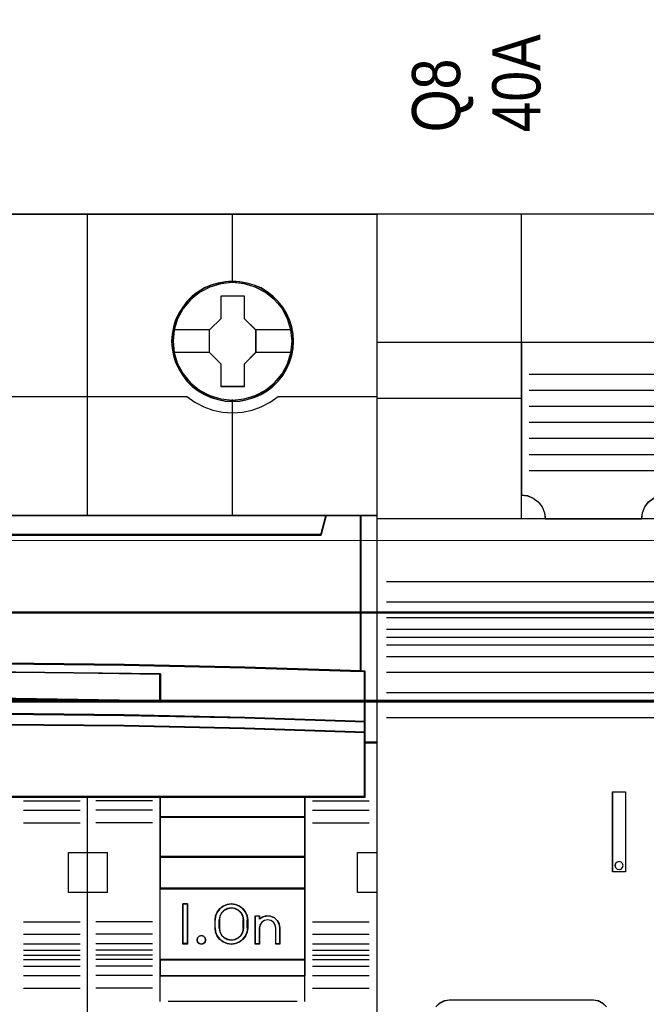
# Model space of a CAD drawing. Header units: millimetres. Extents: x -1290 to 1795, y -4192 to -1311.
# Tile 359 of 656: x 1419 to 1427, y -3686 to -3674. Entities that reach past the tile are written whole.
import ezdxf

# ---------------------------------------------------------------- set-up
doc = ezdxf.new("R2010")
doc.units = ezdxf.units.MM
doc.layers.add('30', color=7, linetype='Continuous')
doc.layers.add('45', color=7, linetype='Continuous')
doc.layers.add('Aparatura', color=7, linetype='Continuous', lineweight=13)
doc.styles.get("Standard").update_dxf_attribs({"font": 'ARIALN.TTF', "width": 0.8})

# ---------------------------------------------------------------- blocks, each defined once
blk = doc.blocks.new('*U208')
at = {"layer": '45', "color": 7}
for points in [[(297.576923, -233.600374), (279.564678, -233.600374), (279.564678, -315.623143), (297.576923, -315.623143), (315.578028, -315.623143), (333.590273, -315.623143), (333.590273, -233.600374), (315.578028, -233.600374), (297.576923, -233.600374)], [(328.368747, -241.521498), (328.346383, -241.068765), (328.273698, -240.621554), (328.117146, -240.190906), (327.938229, -239.776822), (327.703401, -239.384822), (327.423843, -239.036991), (327.093966, -238.716766), (326.72495, -238.440709), (326.355934, -238.19778), (325.925416, -238.015583), (325.494897, -237.888597), (325.036423, -237.80578), (324.58354, -237.778174), (324.125066, -237.80578), (323.683365, -237.888597), (323.236073, -238.015583), (322.822328, -238.19778), (322.430948, -238.440709), (322.073114, -238.716766), (321.737646, -239.036991), (321.474862, -239.384822), (321.228851, -239.776822), (321.02757, -240.190906), (320.910156, -240.621554), (320.820697, -241.068765), (320.78715, -241.521498), (320.820697, -241.968709), (320.910156, -242.404878), (321.02757, -242.841047), (321.228851, -243.255131), (321.474862, -243.64161), (321.737646, -244.006004), (322.073114, -244.32623), (322.430948, -244.602286), (322.822328, -244.834173), (323.236073, -245.01637), (323.683365, -245.154399), (324.125066, -245.242737), (324.58354, -245.264821), (325.036423, -245.242737), (325.494897, -245.154399), (325.925416, -245.01637), (326.355934, -244.834173), (326.72495, -244.602286), (327.093966, -244.32623), (327.423843, -244.006004), (327.703401, -243.64161), (327.938229, -243.255131), (328.117146, -242.841047), (328.273698, -242.404878), (328.346383, -241.968709), (328.368747, -241.521498)], [(328.368747, -241.521498), (328.346383, -241.068765), (328.273698, -240.621554), (328.117146, -240.190906), (327.938229, -239.776822), (327.703401, -239.384822), (327.423843, -239.036991), (327.093966, -238.716766), (326.72495, -238.440709), (326.355934, -238.19778), (325.925416, -238.015583), (325.494897, -237.888597), (325.036423, -237.80578), (324.58354, -237.778174), (324.125066, -237.80578), (323.683365, -237.888597), (323.236073, -238.015583), (322.822328, -238.19778), (322.430948, -238.440709), (322.073114, -238.716766), (321.737646, -239.036991), (321.474862, -239.384822), (321.228851, -239.776822), (321.02757, -240.190906), (320.910156, -240.621554), (320.820697, -241.068765), (320.78715, -241.521498), (320.820697, -241.968709), (320.910156, -242.404878), (321.02757, -242.841047), (321.228851, -243.255131), (321.474862, -243.64161), (321.737646, -244.006004), (322.073114, -244.32623), (322.430948, -244.602286), (322.822328, -244.834173), (323.236073, -245.01637), (323.683365, -245.154399), (324.125066, -245.242737), (324.58354, -245.264821), (325.036423, -245.242737), (325.494897, -245.154399), (325.925416, -245.01637), (326.355934, -244.834173), (326.72495, -244.602286), (327.093966, -244.32623), (327.423843, -244.006004), (327.703401, -243.64161), (327.938229, -243.255131), (328.117146, -242.841047), (328.273698, -242.404878), (328.346383, -241.968709), (328.368747, -241.521498)], [(328.352632, -241.522395), (328.330362, -241.071509), (328.257986, -240.626121), (328.1021, -240.197228), (327.923943, -239.784832), (327.690114, -239.39443), (327.411745, -239.048017), (327.083269, -238.729098), (326.715822, -238.454167), (326.348375, -238.212227), (325.919687, -238.030773), (325.490999, -237.904305), (325.034474, -237.821826), (324.583516, -237.794332), (324.126991, -237.821826), (323.687168, -237.904305), (323.241778, -238.030773), (322.829792, -238.212227), (322.440075, -238.454167), (322.083763, -238.729098), (321.749721, -239.048017), (321.488054, -239.39443), (321.243089, -239.784832), (321.042663, -240.197228), (320.925748, -240.626121), (320.83667, -241.071509), (320.803266, -241.522395), (320.83667, -241.967783), (320.925748, -242.402174), (321.042663, -242.836565), (321.243089, -243.248961), (321.488054, -243.633865), (321.749721, -243.996773), (322.083763, -244.315693), (322.440075, -244.590624), (322.829792, -244.821566), (323.241778, -245.00302), (323.687168, -245.140486), (324.126991, -245.228464), (324.583516, -245.250458), (325.034474, -245.228464), (325.490999, -245.140486), (325.919687, -245.00302), (326.348375, -244.821566), (326.715822, -244.590624), (327.083269, -244.315693), (327.411745, -243.996773), (327.690114, -243.633865), (327.923943, -243.248961), (328.1021, -242.836565), (328.257986, -242.402174), (328.330362, -241.967783), (328.352632, -241.522395)], [(323.868344, -238.679444), (325.309557, -238.679444), (325.309557, -240.095013), (326.030163, -240.802798), (326.030163, -242.223896), (325.309557, -242.942739), (325.309557, -244.352779), (323.868344, -244.352779), (323.868344, -242.942739), (323.136478, -242.223896), (323.136478, -240.802798), (323.868344, -240.095013), (323.868344, -238.679444)], [(323.868344, -238.679444), (325.309557, -238.679444), (325.309557, -238.679444), (325.309557, -240.095013), (325.309557, -240.095013), (326.030163, -240.802798), (326.030163, -240.802798), (326.030163, -242.223896), (326.030163, -242.223896), (325.309557, -242.942739), (325.309557, -242.942739), (325.309557, -244.352779), (325.309557, -244.352779), (323.868344, -244.352779), (323.868344, -244.352779), (323.868344, -242.942739), (323.868344, -242.942739), (323.136478, -242.223896), (323.136478, -242.223896), (323.136478, -240.802798), (323.136478, -240.802798), (323.868344, -240.095013), (323.868344, -240.095013), (323.868344, -238.679444), (323.868344, -238.679444)], [(323.876761, -238.695603), (325.302812, -238.695603), (325.302812, -240.103108), (326.015838, -240.806861), (326.015838, -242.219864), (325.302812, -242.934613), (325.302812, -244.33662), (323.876761, -244.33662), (323.876761, -242.934613), (323.152594, -242.219864), (323.152594, -240.806861), (323.876761, -240.103108), (323.876761, -238.695603)], [(295.319944, -261.695663), (302.822511, -261.612915), (310.330649, -261.612915), (317.833216, -261.695663), (325.335784, -261.855641), (332.582139, -262.087334), (332.582139, -252.367261), (330.409903, -252.367261), (330.092422, -253.558825), (283.060738, -253.558825), (282.743257, -252.367261), (280.571022, -252.367261), (280.571022, -262.087334), (287.811807, -261.855641), (295.319944, -261.695663)], [(283.060571, -253.588105), (330.09438, -253.588105), (330.411875, -252.367261), (324.591135, -252.367261), (315.578735, -252.367261), (306.577475, -252.367261), (297.576216, -252.367261), (288.563816, -252.367261), (282.743076, -252.367261), (283.060571, -253.588105)], [(332.549907, -252.367261), (332.549907, -262.076544), (332.808561, -262.087565), (332.808561, -265.228479), (332.808561, -265.900745), (332.808561, -266.534438), (333.590273, -266.534438), (333.590273, -252.367261), (332.549907, -252.367261)], [(317.833293, -264.826073), (325.335846, -264.98139), (332.832829, -265.231008), (332.832829, -262.069184), (332.582187, -262.05809), (325.335846, -261.825114), (317.833293, -261.664249), (310.33074, -261.581043), (302.822618, -261.581043), (295.320065, -261.664249), (287.811942, -261.825114), (280.571171, -262.05809), (280.314959, -262.069184), (280.314959, -265.231008), (287.811942, -264.98139), (295.320065, -264.826073), (302.822618, -264.742867), (310.33074, -264.742867), (317.833293, -264.826073)], [(320.09238, -262.237022), (320.09238, -263.916805), (311.080653, -263.79922), (302.074499, -263.79922), (293.057199, -263.916805), (293.057199, -262.237022), (302.074499, -262.125037), (311.080653, -262.125037), (320.09238, -262.237022)], [(311.080653, -263.79922), (320.09238, -263.916805), (320.09238, -262.237022), (311.080653, -262.125037), (302.074499, -262.125037), (293.057199, -262.237022), (293.057199, -263.916805), (302.074499, -263.79922), (311.080653, -263.79922)], [(302.822618, -264.713944), (295.320065, -264.798711), (287.811942, -264.956942), (280.314959, -265.211242), (280.314959, -265.900677), (287.811942, -265.652028), (295.320065, -265.482495), (302.822618, -265.403379), (310.33074, -265.403379), (317.833293, -265.482495), (325.335846, -265.652028), (332.832829, -265.900677), (332.832829, -265.211242), (325.335846, -264.956942), (317.833293, -264.798711), (310.33074, -264.713944), (302.822618, -264.713944)], [(302.076261, -269.920485), (311.077097, -269.920485), (315.577514, -269.920485), (320.083502, -269.920485), (329.089907, -269.920485), (332.832829, -269.920485), (332.832829, -266.509488), (332.832829, -265.872694), (325.335846, -265.629051), (317.833293, -265.462931), (310.33074, -265.385409), (302.822618, -265.385409), (295.320065, -265.462931), (287.811942, -265.629051), (280.314959, -265.872694), (280.314959, -266.509488), (280.314959, -269.920485), (284.063451, -269.920485), (293.064286, -269.920485), (297.575843, -269.920485), (302.076261, -269.920485)], [(320.058357, -269.886374), (320.058357, -271.173646), (329.092169, -271.173646), (329.092169, -269.886374), (320.058357, -269.886374)], [(329.092169, -271.141329), (320.058357, -271.141329), (320.058357, -273.647651), (329.092169, -273.647651), (329.092169, -271.141329)], [(329.092169, -273.613539), (320.058357, -273.613539), (320.058357, -275.62075), (329.092169, -275.62075), (329.092169, -273.613539)], [(320.058357, -275.588434), (320.058357, -280.062468), (329.092169, -280.062468), (329.092169, -275.588434), (320.058357, -275.588434)], [(321.777378, -276.566904), (321.777378, -279.073225), (321.489084, -279.073225), (321.489084, -276.566904), (321.777378, -276.566904)], [(323.492817, -278.070697), (323.492817, -277.569433), (323.521098, -277.313231), (323.628567, -277.073738), (323.792598, -276.862093), (323.996223, -276.706144), (324.245098, -276.605891), (324.510942, -276.566904), (324.771129, -276.605891), (325.014348, -276.706144), (325.223629, -276.862093), (325.393317, -277.073738), (325.489473, -277.313231), (325.52341, -277.569433), (325.52341, -278.070697), (325.489473, -278.332468), (325.393317, -278.571961), (325.223629, -278.778036), (325.014348, -278.933985), (324.771129, -279.039808), (324.510942, -279.073225), (324.245098, -279.039808), (323.996223, -278.933985), (323.792598, -278.778036), (323.628567, -278.571961), (323.521098, -278.332468), (323.492817, -278.070697)], [(323.743508, -277.567592), (323.743508, -278.070742), (323.777656, -278.305545), (323.885794, -278.517986), (324.056538, -278.680111), (324.272813, -278.786332), (324.511855, -278.825466), (324.745205, -278.786332), (324.955789, -278.680111), (325.126532, -278.517986), (325.23467, -278.305545), (325.27451, -278.070742), (325.27451, -277.567592), (325.23467, -277.332789), (325.126532, -277.13153), (324.955789, -276.963813), (324.745205, -276.852002), (324.511855, -276.812868), (324.272813, -276.852002), (324.056538, -276.963813), (323.885794, -277.13153), (323.777656, -277.332789), (323.743508, -277.567592)], [(325.99256, -279.073225), (325.99256, -277.313774), (326.248622, -277.313774), (326.248622, -277.498684), (326.459162, -277.369807), (326.703844, -277.313774), (326.948526, -277.336187), (327.181827, -277.431444), (327.363916, -277.605148), (327.483412, -277.818075), (327.528934, -278.064622), (327.528934, -279.073225), (327.272872, -279.073225), (327.272872, -278.064622), (327.22735, -277.874108), (327.119234, -277.711611), (326.954216, -277.599544), (326.755057, -277.560321), (326.561587, -277.599544), (326.396569, -277.711611), (326.288454, -277.874108), (326.248622, -278.064622), (326.248622, -279.073225), (325.99256, -279.073225)], [(322.866855, -278.674416), (322.896532, -278.809307), (322.866855, -278.944199), (322.76002, -279.038036), (322.635379, -279.073225), (322.498868, -279.038036), (322.403903, -278.944199), (322.368291, -278.809307), (322.403903, -278.674416), (322.498868, -278.580579), (322.635379, -278.54539), (322.76002, -278.580579), (322.866855, -278.674416)], [(320.058357, -280.030152), (320.058357, -281.051711), (329.092169, -281.051711), (329.092169, -280.030152), (320.058357, -280.030152)]]:
    blk.add_lwpolyline(points, close=True, dxfattribs=at)
at = {"layer": '45', "color": 139}
for points in [[(297.576923, -233.600374), (279.564678, -233.600374), (279.564678, -315.623143), (297.576923, -315.623143), (315.578028, -315.623143), (333.590273, -315.623143), (333.590273, -233.600374), (315.578028, -233.600374), (297.576923, -233.600374)], [(297.582292, -233.616532), (279.580794, -233.616532), (279.580794, -315.606984), (297.582292, -315.606984), (315.572658, -315.606984), (333.574157, -315.606984), (333.574157, -233.616532), (315.572658, -233.616532), (297.582292, -233.616532)], [(328.284587, -241.52143), (328.211908, -240.803625), (328.005052, -240.11895), (327.664019, -239.483969), (327.194399, -238.926289), (326.640919, -238.47352), (325.997988, -238.142226), (325.29915, -237.932406), (324.577949, -237.866147), (323.856748, -237.932406), (323.15791, -238.142226), (322.520569, -238.47352), (321.961498, -238.926289), (321.49747, -239.483969), (321.150846, -240.11895), (320.94399, -240.803625), (320.871311, -241.52143), (320.94399, -242.233713), (321.150846, -242.92391), (321.49747, -243.547848), (321.961498, -244.105527), (322.520569, -244.558296), (323.15791, -244.895113), (323.856748, -245.110454), (324.577949, -245.182235), (325.29915, -245.110454), (325.997988, -244.895113), (326.640919, -244.558296), (327.194399, -244.105527), (327.664019, -243.547848), (328.005052, -242.92391), (328.211908, -242.233713), (328.284587, -241.52143)], [(328.284587, -241.516044), (328.206315, -240.798239), (327.999453, -240.113564), (327.658409, -239.484104), (327.199958, -238.926425), (326.63528, -238.473656), (325.99233, -238.142361), (325.299062, -237.92702), (324.577839, -237.860761), (323.851026, -237.92702), (323.163349, -238.142361), (322.520399, -238.473656), (321.955721, -238.926425), (321.497269, -239.484104), (321.156226, -240.113564), (320.943773, -240.798239), (320.876683, -241.516044), (320.943773, -242.228327), (321.156226, -242.918524), (321.497269, -243.547984), (321.955721, -244.105663), (322.520399, -244.558432), (323.163349, -244.895248), (323.851026, -245.105068), (324.577839, -245.176848), (325.299062, -245.105068), (325.99233, -244.895248), (326.63528, -244.558432), (327.199958, -244.105663), (327.658409, -243.547984), (327.999453, -242.918524), (328.206315, -242.228327), (328.284587, -241.516044)], [(322.896532, -278.809307), (322.866855, -278.674416), (322.76002, -278.580579), (322.635379, -278.54539), (322.498868, -278.580579), (322.403903, -278.674416), (322.368291, -278.809307), (322.403903, -278.944199), (322.498868, -279.038036), (322.635379, -279.073225), (322.76002, -279.038036), (322.866855, -278.944199), (322.896532, -278.809307)]]:
    blk.add_lwpolyline(points, close=True, dxfattribs=at)
for points in [[(315.554881, -252.401373), (315.554881, -233.600374)], [(324.561833, -233.600374), (324.561833, -237.887691)], [(309.387895, -244.963201), (321.761262, -244.963201)], [(321.72903, -244.963201), (322.238386, -245.315273), (322.781325, -245.599202), (323.357848, -245.809309), (323.962357, -245.939916), (324.578062, -245.973988), (325.193766, -245.939916), (325.792678, -245.809309), (326.369201, -245.599202), (326.917737, -245.315273), (327.421495, -244.963201)], [(324.561833, -245.155304), (324.561833, -252.401373)], [(327.389264, -244.963201), (333.590273, -244.963201)], [(279.564678, -252.367261), (333.590273, -252.367261)], [(330.411875, -252.367261), (330.060908, -253.588105)], [(332.549907, -262.087334), (332.549907, -252.367261)], [(283.06002, -253.555789), (330.094931, -253.555789)], [(332.832829, -262.098106), (325.335846, -261.839575), (317.833293, -261.669179), (310.33074, -261.581043), (302.822618, -261.581043), (295.320065, -261.669179), (287.811942, -261.839575), (280.314959, -262.098106)], [(320.09238, -262.268666), (311.080653, -262.125037), (302.074499, -262.125037), (293.057199, -262.268666)], [(320.058357, -263.916805), (320.058357, -262.234554)], [(332.800597, -269.920485), (332.800597, -262.063995)], [(320.09238, -263.916805), (311.080653, -263.769586), (302.074499, -263.769586), (293.057199, -263.916805)], [(332.832829, -265.231008), (325.335846, -264.9666), (317.833293, -264.80208), (310.33074, -264.713944), (302.822618, -264.713944), (295.320065, -264.80208), (287.811942, -264.9666), (280.314959, -265.231008)], [(332.832829, -265.900677), (325.335846, -265.643043), (317.833293, -265.467383), (310.33074, -265.385409), (302.822618, -265.385409), (295.320065, -265.467383), (287.811942, -265.643043), (280.314959, -265.900677)], [(333.590273, -266.500327), (332.800597, -266.500327)], [(332.832829, -269.886374), (280.314959, -269.886374)], [(315.554881, -315.623143), (315.554881, -269.886374)], [(320.058357, -269.886374), (320.058357, -281.051711)], [(320.058357, -269.886374), (329.092169, -269.886374)], [(329.059937, -269.886374), (329.059937, -281.051711)], [(311.558158, -270.139519), (315.092895, -270.139519)], [(319.590999, -270.139519), (316.061634, -270.139519)], [(329.559527, -270.139519), (333.088892, -270.139519)], [(311.558158, -270.728397), (315.092895, -270.728397)], [(319.590999, -270.728397), (316.061634, -270.728397)], [(329.559527, -270.728397), (333.088892, -270.728397)], [(311.558158, -271.52015), (315.092895, -271.52015)], [(319.590999, -271.52015), (316.061634, -271.52015)], [(320.058357, -271.141329), (329.092169, -271.141329)], [(329.559527, -271.52015), (333.088892, -271.52015)], [(314.35873, -275.863123), (314.35873, -273.362188)], [(314.35873, -273.362188), (315.588904, -273.362188)], [(315.554881, -273.362188), (316.795799, -273.362188)], [(316.763568, -273.362188), (316.763568, -275.863123)], [(332.354726, -275.863123), (332.354726, -273.362188)], [(332.354726, -273.362188), (333.590273, -273.362188)], [(320.058357, -273.613539), (329.092169, -273.613539)], [(314.35873, -275.829012), (315.588904, -275.829012)], [(315.554881, -275.829012), (316.795799, -275.829012)], [(320.058357, -275.588434), (329.092169, -275.588434)], [(332.354726, -275.829012), (333.590273, -275.829012)], [(321.777378, -276.566904), (321.489084, -276.566904)], [(321.489084, -276.566904), (321.489084, -279.073225)], [(321.745146, -276.566904), (321.745146, -279.073225)], [(325.52341, -277.588463), (325.489473, -277.327398), (325.393317, -277.083359), (325.223629, -276.867697), (325.014348, -276.708787), (324.771129, -276.606631), (324.510942, -276.566904), (324.245098, -276.606631), (323.996223, -276.708787), (323.792598, -276.867697), (323.628567, -277.083359), (323.521098, -277.327398), (323.492817, -277.588463)], [(325.27451, -277.588463), (325.23467, -277.347167), (325.126532, -277.140342), (324.955789, -276.967987), (324.745205, -276.853084), (324.511855, -276.812868), (324.272813, -276.853084), (324.056538, -276.967987), (323.885794, -277.140342), (323.777656, -277.347167), (323.743508, -277.588463)], [(311.558158, -277.676436), (315.092895, -277.676436)], [(319.590999, -277.676436), (316.061634, -277.676436)], [(323.492817, -278.083982), (323.492817, -277.556147)], [(323.743508, -278.083982), (323.743508, -277.556147)], [(325.240488, -278.083982), (325.240488, -277.556147)], [(325.491179, -278.083982), (325.491179, -277.556147)], [(325.99256, -277.313774), (326.275482, -277.313774)], [(325.99256, -277.313774), (325.99256, -279.073225)], [(326.24325, -277.313774), (326.24325, -277.527421)], [(327.528934, -278.083982), (327.483221, -277.831078), (327.363224, -277.612661), (327.180371, -277.434478), (326.946091, -277.336765), (326.700382, -277.313774), (326.454674, -277.371252), (326.24325, -277.503452)], [(327.278244, -278.083982), (327.232244, -277.884578), (327.122995, -277.714498), (326.956246, -277.597201), (326.754997, -277.556147), (326.559498, -277.597201), (326.392749, -277.714498), (326.2835, -277.884578), (326.24325, -278.083982)], [(329.559527, -277.676436), (333.088892, -277.676436)], [(311.558158, -278.462803), (315.092895, -278.462803)], [(319.590999, -278.462803), (316.061634, -278.462803)], [(323.492817, -278.049871), (323.521098, -278.31708), (323.628567, -278.561548), (323.792598, -278.771904), (323.996223, -278.931093), (324.245098, -279.039113), (324.510942, -279.073225), (324.771129, -279.039113), (325.014348, -278.931093), (325.223629, -278.771904), (325.393317, -278.561548), (325.489473, -278.31708), (325.52341, -278.049871)], [(323.743508, -278.049871), (323.777656, -278.291167), (323.885794, -278.509483), (324.056538, -278.676092), (324.272813, -278.78525), (324.511855, -278.825466), (324.745205, -278.78525), (324.955789, -278.676092), (325.126532, -278.509483), (325.23467, -278.291167), (325.27451, -278.049871)], [(326.24325, -278.049871), (326.24325, -279.073225)], [(327.244221, -278.049871), (327.244221, -279.073225)], [(327.494912, -278.049871), (327.494912, -279.073225)], [(329.559527, -278.462803), (333.088892, -278.462803)], [(311.558158, -279.062453), (315.092895, -279.062453)], [(319.590999, -279.062453), (316.061634, -279.062453)], [(321.777378, -279.039113), (321.489084, -279.039113)], [(325.99256, -279.039113), (326.275482, -279.039113)], [(327.244221, -279.039113), (327.528934, -279.039113)], [(329.559527, -279.062453), (333.088892, -279.062453)], [(311.558158, -279.457432), (315.092895, -279.457432)], [(319.590999, -279.457432), (316.061634, -279.457432)], [(329.559527, -279.457432), (333.088892, -279.457432)], [(311.558158, -279.753666), (315.092895, -279.753666)], [(311.558158, -280.040924), (315.092895, -280.040924)], [(319.590999, -279.753666), (316.061634, -279.753666)], [(319.590999, -280.040924), (316.061634, -280.040924)], [(320.058357, -280.030152), (329.092169, -280.030152)], [(329.559527, -279.753666), (333.088892, -279.753666)], [(329.559527, -280.040924), (333.088892, -280.040924)], [(311.558158, -280.446675), (315.092895, -280.446675)], [(319.590999, -280.446675), (316.061634, -280.446675)], [(329.559527, -280.446675), (333.088892, -280.446675)], [(311.558158, -281.035553), (315.092895, -281.035553)], [(319.590999, -281.035553), (316.061634, -281.035553)], [(320.058357, -281.019394), (329.092169, -281.019394)], [(320.058357, -281.019394), (320.058357, -282.651376)], [(329.059937, -281.019394), (329.059937, -282.651376)], [(329.559527, -281.035553), (333.088892, -281.035553)], [(311.558158, -281.82192), (315.092895, -281.82192)], [(319.590999, -281.82192), (316.061634, -281.82192)], [(329.559527, -281.82192), (333.088892, -281.82192)], [(320.559738, -282.619059), (328.590788, -282.619059)]]:
    blk.add_lwpolyline(points, dxfattribs=at)
at = {"layer": '45', "color": 7}
for points in [[(320.860567, -240.790787), (323.170501, -240.790787)], [(325.997932, -240.790787), (328.297122, -240.790787)], [(320.860567, -242.203734), (323.170501, -242.203734)], [(325.997932, -242.203734), (328.297122, -242.203734)]]:
    blk.add_lwpolyline(points, dxfattribs=at)
at = {"layer": '45', "color": 140}
for points in [[(295.319944, -261.695663), (302.822511, -261.612915), (310.330649, -261.612915), (317.833216, -261.695663), (325.335784, -261.855641), (332.582139, -262.087334), (332.582139, -252.367261), (330.409903, -252.367261), (330.092422, -253.558825), (283.060738, -253.558825), (282.743257, -252.367261), (280.571022, -252.367261), (280.571022, -262.087334), (287.811807, -261.855641), (295.319944, -261.695663)], [(283.074693, -253.571947), (330.078467, -253.571947), (330.395759, -252.383419), (324.578736, -252.383419), (315.572092, -252.383419), (306.57658, -252.383419), (297.581069, -252.383419), (288.574424, -252.383419), (282.757401, -252.383419), (283.074693, -253.571947)], [(332.549907, -252.367261), (332.549907, -262.076544), (332.808561, -262.087565), (332.808561, -265.228479), (332.808561, -265.900745), (332.808561, -266.534438), (333.590273, -266.534438), (333.590273, -252.367261), (332.549907, -252.367261)], [(332.564232, -252.383419), (332.564232, -262.070555), (332.815318, -262.08155), (332.815318, -265.2153), (332.815318, -265.886032), (332.815318, -266.51828), (333.574157, -266.51828), (333.574157, -252.383419), (332.564232, -252.383419)]]:
    blk.add_lwpolyline(points, close=True, dxfattribs=at)
at = {"layer": '45', "color": 59}
for points in [[(295.32692, -261.680807), (302.824838, -261.598334), (310.328322, -261.598334), (317.82624, -261.680807), (325.324158, -261.840253), (332.566023, -262.071176), (332.566023, -252.383419), (330.395133, -252.383419), (330.077849, -253.571022), (283.075311, -253.571022), (282.758027, -252.383419), (280.587137, -252.383419), (280.587137, -262.071176), (287.823435, -261.840253), (295.32692, -261.680807)], [(283.060571, -253.588105), (330.09438, -253.588105), (330.411875, -252.367261), (324.591135, -252.367261), (315.578735, -252.367261), (306.577475, -252.367261), (297.576216, -252.367261), (288.563816, -252.367261), (282.743076, -252.367261), (283.060571, -253.588105)], [(317.833293, -264.826073), (325.335846, -264.98139), (332.832829, -265.231008), (332.832829, -262.069184), (332.582187, -262.05809), (325.335846, -261.825114), (317.833293, -261.664249), (310.33074, -261.581043), (302.822618, -261.581043), (295.320065, -261.664249), (287.811942, -261.825114), (280.571171, -262.05809), (280.314959, -262.069184), (280.314959, -265.231008), (287.811942, -264.98139), (295.320065, -264.826073), (302.822618, -264.742867), (310.33074, -264.742867), (317.833293, -264.826073)], [(320.09238, -262.237022), (320.09238, -263.916805), (311.080653, -263.79922), (302.074499, -263.79922), (293.057199, -263.916805), (293.057199, -262.237022), (302.074499, -262.125037), (311.080653, -262.125037), (320.09238, -262.237022)], [(311.080653, -263.79922), (320.09238, -263.916805), (320.09238, -262.237022), (311.080653, -262.125037), (302.074499, -262.125037), (293.057199, -262.237022), (293.057199, -263.916805), (302.074499, -263.79922), (311.080653, -263.79922)], [(311.075281, -263.785183), (320.076264, -263.900647), (320.076264, -262.251161), (311.075281, -262.141195), (302.079864, -262.141195), (293.073315, -262.251161), (293.073315, -263.900647), (302.079864, -263.785183), (311.075281, -263.785183)], [(302.822618, -264.713944), (295.320065, -264.798711), (287.811942, -264.956942), (280.314959, -265.211242), (280.314959, -265.900677), (287.811942, -265.652028), (295.320065, -265.482495), (302.822618, -265.403379), (310.33074, -265.403379), (317.833293, -265.482495), (325.335846, -265.652028), (332.832829, -265.900677), (332.832829, -265.211242), (325.335846, -264.956942), (317.833293, -264.798711), (310.33074, -264.713944), (302.822618, -264.713944)], [(302.82492, -264.730103), (295.326972, -264.812689), (287.823457, -264.966851), (280.331075, -265.21461), (280.331075, -265.886314), (287.823457, -265.64406), (295.326972, -265.478887), (302.82492, -265.401806), (310.328435, -265.401806), (317.826383, -265.478887), (325.324331, -265.64406), (332.816713, -265.886314), (332.816713, -265.21461), (325.324331, -264.966851), (317.826383, -264.812689), (310.328435, -264.730103), (302.82492, -264.730103)], [(302.076261, -269.920485), (311.077097, -269.920485), (315.577514, -269.920485), (320.083502, -269.920485), (329.089907, -269.920485), (332.832829, -269.920485), (332.832829, -266.509488), (332.832829, -265.872694), (325.335846, -265.629051), (317.833293, -265.462931), (310.33074, -265.385409), (302.822618, -265.385409), (295.320065, -265.462931), (287.811942, -265.629051), (280.314959, -265.872694), (280.314959, -266.509488), (280.314959, -269.920485), (284.063451, -269.920485), (293.064286, -269.920485), (297.575843, -269.920485), (302.076261, -269.920485)], [(302.079022, -269.904327), (311.074333, -269.904327), (315.571989, -269.904327), (320.075211, -269.904327), (329.076089, -269.904327), (332.816713, -269.904327), (332.816713, -266.516285), (332.816713, -265.883778), (325.324331, -265.641775), (317.826383, -265.476773), (310.328435, -265.399772), (302.82492, -265.399772), (295.326972, -265.476773), (287.823457, -265.641775), (280.331075, -265.883778), (280.331075, -266.516285), (280.331075, -269.904327), (284.077266, -269.904327), (293.072577, -269.904327), (297.581366, -269.904327), (302.079022, -269.904327)], [(320.058357, -269.886374), (320.058357, -271.173646), (329.092169, -271.173646), (329.092169, -269.886374), (320.058357, -269.886374)], [(320.074473, -269.902532), (320.074473, -271.157488), (329.076053, -271.157488), (329.076053, -269.902532), (320.074473, -269.902532)], [(329.092169, -271.141329), (320.058357, -271.141329), (320.058357, -273.647651), (329.092169, -273.647651), (329.092169, -271.141329)], [(329.076053, -271.155692), (320.074473, -271.155692), (320.074473, -273.631492), (329.076053, -273.631492), (329.076053, -271.155692)], [(329.092169, -273.613539), (320.058357, -273.613539), (320.058357, -275.62075), (329.092169, -275.62075), (329.092169, -273.613539)], [(329.076053, -273.629697), (320.074473, -273.629697), (320.074473, -275.604592), (329.076053, -275.604592), (329.076053, -273.629697)], [(320.058357, -275.588434), (320.058357, -280.062468), (329.092169, -280.062468), (329.092169, -275.588434), (320.058357, -275.588434)], [(321.777378, -276.566904), (321.777378, -279.073225), (321.489084, -279.073225), (321.489084, -276.566904), (321.777378, -276.566904)], [(323.492817, -278.070697), (323.492817, -277.569433), (323.521098, -277.313231), (323.628567, -277.073738), (323.792598, -276.862093), (323.996223, -276.706144), (324.245098, -276.605891), (324.510942, -276.566904), (324.771129, -276.605891), (325.014348, -276.706144), (325.223629, -276.862093), (325.393317, -277.073738), (325.489473, -277.313231), (325.52341, -277.569433), (325.52341, -278.070697), (325.489473, -278.332468), (325.393317, -278.571961), (325.223629, -278.778036), (325.014348, -278.933985), (324.771129, -279.039808), (324.510942, -279.073225), (324.245098, -279.039808), (323.996223, -278.933985), (323.792598, -278.778036), (323.628567, -278.571961), (323.521098, -278.332468), (323.492817, -278.070697)], [(323.743508, -277.567592), (323.743508, -278.070742), (323.777656, -278.305545), (323.885794, -278.517986), (324.056538, -278.680111), (324.272813, -278.786332), (324.511855, -278.825466), (324.745205, -278.786332), (324.955789, -278.680111), (325.126532, -278.517986), (325.23467, -278.305545), (325.27451, -278.070742), (325.27451, -277.567592), (325.23467, -277.332789), (325.126532, -277.13153), (324.955789, -276.963813), (324.745205, -276.852002), (324.511855, -276.812868), (324.272813, -276.852002), (324.056538, -276.963813), (323.885794, -277.13153), (323.777656, -277.332789), (323.743508, -277.567592)], [(323.759623, -277.571632), (323.759623, -278.066702), (323.793053, -278.297735), (323.898914, -278.506765), (324.066064, -278.666287), (324.277786, -278.770802), (324.511795, -278.809307), (324.740232, -278.770802), (324.946383, -278.666287), (325.113532, -278.506765), (325.219393, -278.297735), (325.258395, -278.066702), (325.258395, -277.571632), (325.219393, -277.340599), (325.113532, -277.142571), (324.946383, -276.977548), (324.740232, -276.867532), (324.511795, -276.829027), (324.277786, -276.867532), (324.066064, -276.977548), (323.898914, -277.142571), (323.793053, -277.340599), (323.759623, -277.571632)], [(325.99256, -279.073225), (325.99256, -277.313774), (326.248622, -277.313774), (326.248622, -277.498684), (326.459162, -277.369807), (326.703844, -277.313774), (326.948526, -277.336187), (327.181827, -277.431444), (327.363916, -277.605148), (327.483412, -277.818075), (327.528934, -278.064622), (327.528934, -279.073225), (327.272872, -279.073225), (327.272872, -278.064622), (327.22735, -277.874108), (327.119234, -277.711611), (326.954216, -277.599544), (326.755057, -277.560321), (326.561587, -277.599544), (326.396569, -277.711611), (326.288454, -277.874108), (326.248622, -278.064622), (326.248622, -279.073225), (325.99256, -279.073225)], [(322.866855, -278.674416), (322.896532, -278.809307), (322.866855, -278.944199), (322.76002, -279.038036), (322.635379, -279.073225), (322.498868, -279.038036), (322.403903, -278.944199), (322.368291, -278.809307), (322.403903, -278.674416), (322.498868, -278.580579), (322.635379, -278.54539), (322.76002, -278.580579), (322.866855, -278.674416)], [(320.058357, -280.030152), (320.058357, -281.051711), (329.092169, -281.051711), (329.092169, -280.030152), (320.058357, -280.030152)], [(320.074473, -280.044514), (320.074473, -281.035553), (329.076053, -281.035553), (329.076053, -280.044514), (320.074473, -280.044514)]]:
    blk.add_lwpolyline(points, close=True, dxfattribs=at)
blk = doc.blocks.new('*U210')
at = {"layer": '45', "color": 7}
for points in [[(351.545085, -233.600374), (342.551472, -233.600374), (342.551472, -233.600374), (333.552669, -233.600374), (333.552669, -233.600374), (333.552669, -316.556729), (333.552669, -316.556729), (342.551472, -316.556729), (342.551472, -316.556729), (351.545085, -316.556729), (351.545085, -316.556729), (351.545085, -233.600374), (351.545085, -233.600374)], [(351.541503, -233.603965), (342.551471, -233.603965), (333.55625, -233.603965), (333.55625, -316.553139), (342.551471, -316.553139), (351.541503, -316.553139), (351.541503, -233.603965)], [(351.54562, -241.590337), (342.545295, -241.590337), (342.560876, -241.5592), (342.560876, -251.035056), (342.545295, -251.097329), (342.934807, -251.138844), (343.293159, -251.294526), (343.604768, -251.528049), (343.848862, -251.839414), (343.99428, -252.207862), (344.051409, -252.597067), (344.046215, -252.586688), (350.0447, -252.586688), (350.049894, -252.597067), (350.096635, -252.207862), (350.25244, -251.839414), (350.486147, -251.528049), (350.797757, -251.294526), (351.166495, -251.138844), (351.54562, -251.097329), (351.5612, -251.035056), (351.5612, -241.5592), (351.54562, -241.590337)], [(351.540267, -241.593907), (342.550667, -241.593907), (342.566229, -241.562791), (342.566229, -251.032481), (342.550667, -251.094714), (342.939715, -251.136202), (343.297639, -251.291783), (343.608878, -251.525154), (343.852681, -251.836316), (343.997925, -252.204524), (344.054986, -252.593476), (344.049798, -252.583104), (350.041135, -252.583104), (350.046323, -252.593476), (350.093008, -252.204524), (350.248628, -251.836316), (350.482056, -251.525154), (350.793295, -251.291783), (351.161593, -251.136202), (351.540267, -251.094714), (351.555828, -251.032481), (351.555828, -241.562791), (351.540267, -241.593907)], [(348.241342, -269.577572), (349.050714, -269.577572), (349.050714, -269.577572), (349.050714, -274.575851), (349.050714, -274.575851), (348.241342, -274.575851), (348.241342, -274.575851), (348.241342, -269.577572), (348.241342, -269.577572)], [(348.244923, -269.582958), (349.045342, -269.582958), (349.045342, -274.57226), (348.244923, -274.57226), (348.244923, -269.582958)], [(348.891346, -274.172173), (348.86001, -274.05255), (348.771224, -273.964133), (348.645879, -273.927727), (348.525756, -273.964133), (348.421302, -274.05255), (348.389965, -274.172173), (348.421302, -274.307399), (348.525756, -274.395815), (348.645879, -274.432222), (348.771224, -274.395815), (348.86001, -274.307399), (348.891346, -274.172173)]]:
    blk.add_lwpolyline(points, close=True, dxfattribs=at)
for points in [[(342.545295, -233.600374), (342.545295, -252.597067)], [(342.556039, -241.589721), (333.552669, -241.589721)], [(351.052657, -243.591547), (343.048467, -243.591547)], [(351.052657, -244.591561), (343.048467, -244.591561)], [(342.556039, -245.085285), (333.552669, -245.085285)], [(351.052657, -245.5826), (343.048467, -245.5826)], [(351.052657, -246.582615), (343.048467, -246.582615)], [(351.052657, -247.584425), (343.048467, -247.584425)], [(351.052657, -248.58444), (343.048467, -248.58444)], [(351.052657, -249.584455), (343.048467, -249.584455)], [(342.556039, -252.586295), (333.552669, -252.586295)], [(351.545085, -252.586295), (342.545295, -252.586295)], [(347.862836, -282.986258), (347.639586, -282.762833), (347.364417, -282.617348), (347.047714, -282.570584), (347.047714, -282.570584), (347.047714, -282.570584), (338.055412, -282.570584), (338.055412, -282.570584), (337.7439, -282.617348), (337.46354, -282.762833), (337.24029, -282.986258)], [(347.857616, -282.990898), (347.634548, -282.767874), (347.359603, -282.62265), (347.043158, -282.575971), (347.043158, -282.575971), (338.058177, -282.575971), (337.746919, -282.62265), (337.466787, -282.767874), (337.243719, -282.990898)]]:
    blk.add_lwpolyline(points, dxfattribs=at)
at = {"layer": '45', "color": 253}
for points in [[(350.891499, -256.507359), (334.154326, -256.507359)], [(350.891499, -257.765905), (334.154326, -257.765905)], [(350.891499, -258.751557), (334.154326, -258.751557)], [(350.891499, -259.476882), (334.154326, -259.476882)], [(350.891499, -259.96522), (334.154326, -259.96522)], [(350.891499, -260.451762), (334.154326, -260.451762)], [(350.891499, -261.178883), (334.154326, -261.178883)], [(350.891499, -262.153763), (334.154326, -262.153763)], [(350.891499, -263.428467), (334.154326, -263.428467)], [(350.891499, -264.983248), (334.154326, -264.983248)]]:
    blk.add_lwpolyline(points, dxfattribs=at)
at = {"layer": '45', "color": 255}
blk.add_lwpolyline([(348.894928, -274.171136), (348.863144, -274.049385), (348.773089, -273.959395), (348.645953, -273.92234), (348.524115, -273.959395), (348.418168, -274.049385), (348.386384, -274.171136), (348.418168, -274.308768), (348.524115, -274.398758), (348.645953, -274.435813), (348.773089, -274.398758), (348.863144, -274.308768), (348.894928, -274.171136)], close=True, dxfattribs=at)
blk = doc.blocks.new('*U222')
at = {"layer": '30', "color": 7}
for points in [[(117.203183, -407.003322), (764.797637, -407.003322), (117.203183, -407.003322)], [(764.797637, -407.003322), (117.203183, -407.003322), (117.203183, -409.539374), (117.203183, -411.03606), (117.203183, -412.574321), (764.797637, -412.574321), (764.797637, -411.03606), (764.797637, -409.539374), (764.797637, -407.003322)], [(117.203183, -412.488144), (764.797637, -412.488144), (117.203183, -412.488144)], [(764.797637, -412.488144), (117.203183, -412.488144), (117.203183, -414.007719), (117.203183, -435.076424), (117.203183, -436.55493), (764.797637, -436.55493), (764.797637, -435.076424), (764.797637, -414.007719), (764.797637, -412.488144)]]:
    blk.add_lwpolyline(points, close=True, dxfattribs=at)
at = {"layer": '30', "color": 59}
blk.add_lwpolyline([(764.754661, -407.046411), (117.246158, -407.046411), (117.246158, -409.543232), (117.246158, -411.016766), (117.246158, -412.531232), (764.754661, -412.531232), (764.754661, -411.016766), (764.754661, -409.543232), (764.754661, -407.046411)], close=True, dxfattribs=at)

msp = doc.modelspace()

# ---------------------------------------------------------------- linework, layer by layer
at = {"layer": 'Aparatura', "color": 7, "lineweight": 13}
msp.add_lwpolyline([(1412.53, -3689.403), (1412.53, -3680.418), (1542.039, -3680.418), (1542.039, -3689.403)], dxfattribs=at)
msp.add_lwpolyline([(1542.039, -3689.403), (1412.53, -3689.403), (1412.53, -3680.418), (1542.039, -3680.418), (1542.039, -3689.403)], close=True, dxfattribs=at)

# ---------------------------------------------------------------- block references
at = {"layer": 'Aparatura', "color": 7, "lineweight": 13, "xscale": 0.2, "yscale": 0.2, "zscale": 0.2}
for name, p in [('*U208', (1356.84, -3629.63)), ('*U222', (1388.984, -3599.91))]:
    msp.add_blockref(name, p, dxfattribs=at)
at = {"layer": 'Aparatura', "color": 7, "lineweight": 13}
ref = msp.add_blockref('*U210', (1356.84, -3629.63), dxfattribs=dict(at, xscale=0.2, yscale=0.2, zscale=0.2))
ref.add_attrib('Oznaczenie', 'Q8', (1424.59, -3675.33), dxfattribs={"layer": '0', "height": 0.6, "rotation": 90, "flags": 2})
ref.add_attrib('Pr¹d znamionowy', '40A', (1425.59, -3675.33), dxfattribs={"layer": '0', "height": 0.6, "rotation": 90, "flags": 2})

doc.saveas('drawing.dxf')
